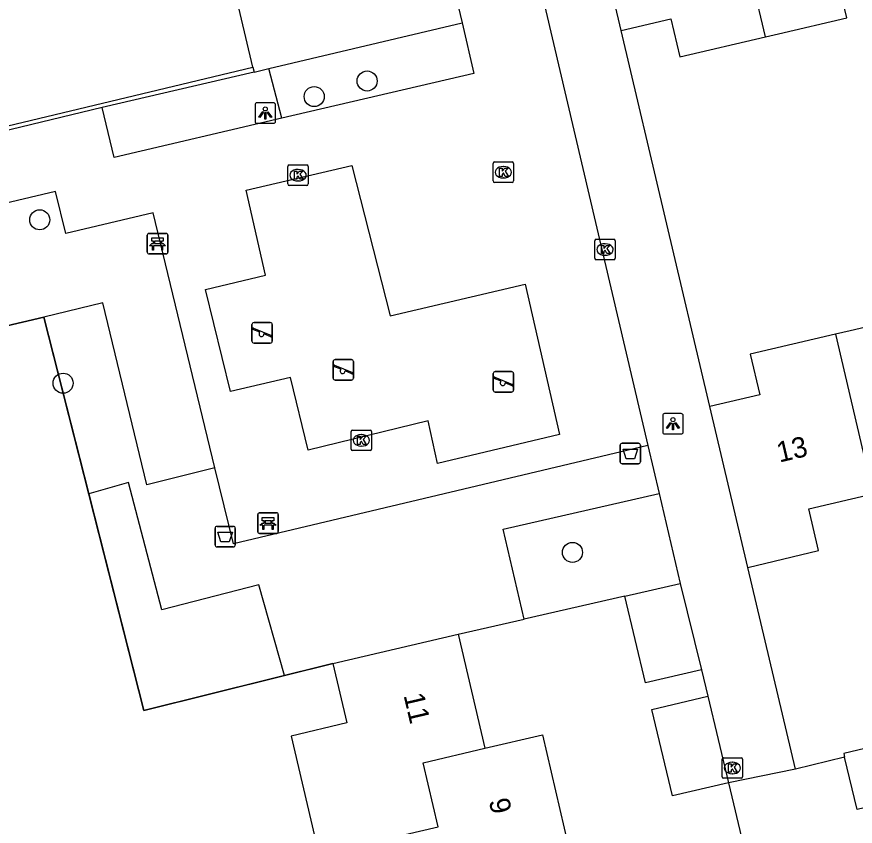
# Model space of a CAD drawing. Extents: x 158038 to 159242, y 380133 to 381214.
# Drawn here: x 159093.5 to 159134.39, y 380586.11 to 380625.6 of the extents above; entities that cross this region are included whole.
import ezdxf

# ---------------------------------------------------------------- set-up
doc = ezdxf.new("R2010")
doc.units = 0
for name, color, linetype in [('IMGEO_Afvalbak', 7, 'Continuous'), ('IMGEO_Bank', 7, 'Continuous'), ('IMGEO_Boom', 7, 'Continuous'), ('IMGEO_Groenvoorziening', 7, 'Continuous'), ('IMGEO_Hek', 7, 'Continuous'), ('IMGEO_Kolk', 7, 'Continuous'), ('IMGEO_Lichtpunt', 7, 'Continuous'), ('IMGEO_Muur', 7, 'Continuous'), ('IMGEO_Pand', 7, 'Continuous'), ('IMGEO_Pand_nummerreeks', 7, 'Continuous'), ('IMGEO_Speelvoorziening', 7, 'Continuous'), ('IMGEO_Voetpad_open', 7, 'Continuous')]:
    doc.layers.add(name, color=color, linetype=linetype)

msp = doc.modelspace()

# ---------------------------------------------------------------- linework, layer by layer
at = {"layer": 'IMGEO_Afvalbak'}
for p, q in [((159122.921, 380603.894), (159122.921, 380604.694)), ((159122.921, 380604.694), (159122.921, 380603.894)), ((159123.021, 380604.794), (159123.811, 380604.794)), ((159123.811, 380604.794), (159123.021, 380604.794)), ((159123.911, 380604.694), (159123.911, 380603.894)), ((159123.911, 380603.894), (159123.911, 380604.694)), ((159123.811, 380603.794), (159123.021, 380603.794)), ((159123.021, 380603.794), (159123.811, 380603.794)), ((159103.169, 380599.839), (159103.169, 380600.639)), ((159103.169, 380600.639), (159103.169, 380599.839)), ((159103.269, 380600.739), (159104.059, 380600.739)), ((159104.059, 380600.739), (159103.269, 380600.739)), ((159104.159, 380600.639), (159104.159, 380599.839)), ((159104.159, 380599.839), (159104.159, 380600.639)), ((159104.059, 380599.739), (159103.269, 380599.739)), ((159103.269, 380599.739), (159104.059, 380599.739))]:
    msp.add_line(p, q, dxfattribs=at)
for points in [[(159123.064, 380604.508), (159123.768, 380604.508), (159123.619, 380604.038), (159123.213, 380604.038), (159123.064, 380604.508)], [(159103.312, 380600.453), (159104.016, 380600.453), (159103.867, 380599.983), (159103.461, 380599.983), (159103.312, 380600.453)]]:
    msp.add_lwpolyline(points, dxfattribs=at)
for centre, start, end in [((159123.021, 380604.694), 90, 180), ((159123.021, 380604.694), 90, 180), ((159123.811, 380604.694), 0, 90), ((159123.811, 380604.694), 360, 90), ((159123.021, 380603.894), 180, 270), ((159123.021, 380603.894), 180, 270), ((159123.811, 380603.894), 270, 0), ((159123.811, 380603.894), 270, 0), ((159103.269, 380600.639), 90, 180), ((159103.269, 380600.639), 90, 180), ((159104.059, 380600.639), 0, 90), ((159104.059, 380600.639), 360, 90), ((159103.269, 380599.839), 180, 270), ((159103.269, 380599.839), 180, 270), ((159104.059, 380599.839), 270, 0), ((159104.059, 380599.839), 270, 0)]:
    msp.add_arc(centre, 0.1, start, end, dxfattribs=at)
at = {"layer": 'IMGEO_Bank'}
for p, q in [((159099.868, 380614.112), (159099.868, 380614.953)), ((159099.868, 380614.953), (159099.868, 380614.112)), ((159099.943, 380615.037), (159100.784, 380615.037)), ((159100.784, 380615.037), (159099.943, 380615.037)), ((159100.868, 380614.962), (159100.868, 380614.121)), ((159100.868, 380614.121), (159100.868, 380614.962)), ((159100.565, 380614.435), (159100.172, 380614.435)), ((159100.177, 380614.543), (159100.177, 380614.649)), ((159100.221, 380614.649), (159100.221, 380614.543)), ((159100.509, 380614.655), (159100.227, 380614.655)), ((159100.227, 380614.537), (159100.509, 380614.537)), ((159100.515, 380614.543), (159100.515, 380614.649)), ((159100.559, 380614.649), (159100.559, 380614.543)), ((159100.793, 380614.037), (159099.952, 380614.037)), ((159099.952, 380614.037), (159100.793, 380614.037)), ((159105.254, 380600.475), (159105.254, 380601.316)), ((159105.254, 380601.316), (159105.254, 380600.475)), ((159105.329, 380601.4), (159106.17, 380601.4)), ((159106.17, 380601.4), (159105.329, 380601.4)), ((159106.254, 380601.325), (159106.254, 380600.484)), ((159106.254, 380600.484), (159106.254, 380601.325)), ((159105.563, 380600.906), (159105.563, 380601.012)), ((159105.607, 380601.012), (159105.607, 380600.906)), ((159105.895, 380601.018), (159105.613, 380601.018)), ((159105.613, 380600.9), (159105.895, 380600.9)), ((159105.901, 380600.906), (159105.901, 380601.012)), ((159105.945, 380601.012), (159105.945, 380600.906)), ((159105.951, 380600.798), (159105.558, 380600.798)), ((159106.179, 380600.4), (159105.338, 380600.4)), ((159105.338, 380600.4), (159106.179, 380600.4))]:
    msp.add_line(p, q, dxfattribs=at)
for points in [[(159100.171, 380614.655), (159100.085, 380614.655), (159100.085, 380614.816), (159100.648, 380614.816), (159100.648, 380614.655), (159100.565, 380614.655)], [(159100.115, 380614.435), (159099.973, 380614.435), (159100.085, 380614.537), (159100.171, 380614.537)], [(159100.165, 380614.428), (159100.165, 380614.221), (159100.122, 380614.221), (159100.122, 380614.428)], [(159100.565, 380614.537), (159100.648, 380614.537), (159100.76, 380614.435), (159100.621, 380614.435)], [(159100.615, 380614.428), (159100.615, 380614.221), (159100.571, 380614.221), (159100.571, 380614.428)], [(159105.501, 380600.798), (159105.359, 380600.798), (159105.471, 380600.9), (159105.557, 380600.9)], [(159105.557, 380601.018), (159105.471, 380601.018), (159105.471, 380601.179), (159106.034, 380601.179), (159106.034, 380601.018), (159105.951, 380601.018)], [(159105.951, 380600.9), (159106.034, 380600.9), (159106.146, 380600.798), (159106.007, 380600.798)], [(159105.551, 380600.791), (159105.551, 380600.584), (159105.508, 380600.584), (159105.508, 380600.791)], [(159106.001, 380600.791), (159106.001, 380600.584), (159105.957, 380600.584), (159105.957, 380600.791)]]:
    msp.add_lwpolyline(points, dxfattribs=at)
for centre, radius, start, end in [((159099.946, 380614.959), 0.0779, 92.4484, 184.2845), ((159099.946, 380614.959), 0.0779, 92.4484, 184.2845), ((159100.79, 380614.959), 0.0779, 2.4484, 94.2845), ((159100.79, 380614.959), 0.0779, 2.4484, 94.2845), ((159100.115, 380614.428), 0.00671, 2.8957, 87.1043), ((159100.172, 380614.428), 0.00671, 92.8957, 177.1043), ((159100.17, 380614.648), 0.00671, 2.8957, 87.1043), ((159100.17, 380614.544), 0.00671, 272.8957, 357.1043), ((159100.227, 380614.648), 0.00671, 92.8957, 177.1043), ((159100.227, 380614.544), 0.00671, 182.8957, 267.1043), ((159100.509, 380614.648), 0.00671, 2.8957, 87.1043), ((159100.509, 380614.544), 0.00671, 272.8957, 357.1043), ((159100.566, 380614.648), 0.00671, 92.8957, 177.1043), ((159100.566, 380614.544), 0.00671, 182.8957, 267.1043), ((159100.564, 380614.428), 0.00671, 2.8957, 87.1043), ((159100.621, 380614.428), 0.00671, 92.8957, 177.1043), ((159099.946, 380614.115), 0.0779, 182.4484, 274.2845), ((159099.946, 380614.115), 0.0779, 182.4484, 274.2845), ((159100.79, 380614.115), 0.0779, 272.4484, 4.2845), ((159100.79, 380614.115), 0.0779, 272.4484, 4.2845), ((159105.332, 380601.322), 0.0779, 92.4484, 184.2845), ((159105.332, 380601.322), 0.0779, 92.4484, 184.2845), ((159106.176, 380601.322), 0.0779, 2.4484, 94.2845), ((159106.176, 380601.322), 0.0779, 2.4484, 94.2845), ((159105.556, 380601.011), 0.00671, 2.8957, 87.1043), ((159105.556, 380600.907), 0.00671, 272.8957, 357.1043), ((159105.613, 380601.011), 0.00671, 92.8957, 177.1043), ((159105.613, 380600.907), 0.00671, 182.8957, 267.1043), ((159105.895, 380601.011), 0.00671, 2.8957, 87.1043), ((159105.895, 380600.907), 0.00671, 272.8957, 357.1043), ((159105.952, 380601.011), 0.00671, 92.8957, 177.1043), ((159105.952, 380600.907), 0.00671, 182.8957, 267.1043), ((159105.332, 380600.478), 0.0779, 182.4484, 274.2845), ((159105.332, 380600.478), 0.0779, 182.4484, 274.2845), ((159105.501, 380600.791), 0.00671, 2.8957, 87.1043), ((159105.558, 380600.791), 0.00671, 92.8957, 177.1043), ((159105.95, 380600.791), 0.00671, 2.8957, 87.1043), ((159106.007, 380600.791), 0.00671, 92.8957, 177.1043), ((159106.176, 380600.478), 0.0779, 272.4484, 4.2845), ((159106.176, 380600.478), 0.0779, 272.4484, 4.2845)]:
    msp.add_arc(centre, radius, start, end, dxfattribs=at)
at = {"layer": 'IMGEO_Boom'}
for centre in [(159110.585, 380622.469), (159108.005, 380621.709), (159094.621, 380615.699), (159095.761, 380607.726), (159120.598, 380599.472)]:
    msp.add_circle(centre, 0.489, dxfattribs=at)
at = {"layer": 'IMGEO_Groenvoorziening'}
for points in [[(159106.422, 380620.651), (159105.788, 380623.077)], [(159103.168, 380603.592), (159099.839, 380602.771), (159097.701, 380611.648), (159094.816, 380610.951)], [(159085.925, 380608.865), (159094.816, 380610.951)], [(159094.816, 380610.951), (159097.013, 380602.328)], [(159106.563, 380593.464), (159105.312, 380597.896), (159100.576, 380596.671), (159098.955, 380602.885), (159097.013, 380602.328)], [(159097.013, 380602.328), (159099.704, 380591.762), (159106.563, 380593.464)], [(159118.25, 380596.217), (159117.226, 380600.599), (159124.829, 380602.343)], [(159123.152, 380597.335), (159118.25, 380596.217)], [(159115.027, 380595.482), (159118.25, 380596.217)], [(159106.563, 380593.464), (159108.92, 380594.049)]]:
    msp.add_lwpolyline(points, dxfattribs=at)
at = {"layer": 'IMGEO_Hek'}
for points in [[(159127.302, 380606.581), (159122.968, 380624.937)], [(159108.92, 380594.049), (159099.704, 380591.762), (159094.816, 380610.951), (159085.925, 380608.865)], [(159133.872, 380589.482), (159131.476, 380588.893), (159129.154, 380598.73)]]:
    msp.add_lwpolyline(points, dxfattribs=at)
at = {"layer": 'IMGEO_Kolk'}
for p, q in [((159116.728, 380617.592), (159116.728, 380618.444)), ((159116.803, 380618.518), (159117.655, 380618.518)), ((159117.729, 380618.444), (159117.729, 380617.592)), ((159106.718, 380617.447), (159106.718, 380618.299)), ((159106.793, 380618.373), (159107.645, 380618.373)), ((159107.206, 380618.153), (159107.231, 380618.153)), ((159107.719, 380618.299), (159107.719, 380617.447)), ((159117.216, 380618.298), (159117.241, 380618.298)), ((159117.239, 380617.738), (159117.214, 380617.738)), ((159107.645, 380617.373), (159106.793, 380617.373)), ((159107.229, 380617.593), (159107.204, 380617.593)), ((159117.655, 380617.518), (159116.803, 380617.518)), ((159121.687, 380613.821), (159121.687, 380614.673)), ((159121.762, 380614.747), (159122.614, 380614.747)), ((159122.175, 380614.527), (159122.2, 380614.527)), ((159122.688, 380614.673), (159122.688, 380613.821)), ((159122.198, 380613.967), (159122.173, 380613.967)), ((159122.614, 380613.747), (159121.762, 380613.747)), ((159109.802, 380604.511), (159109.802, 380605.363)), ((159109.877, 380605.437), (159110.729, 380605.437)), ((159110.803, 380605.363), (159110.803, 380604.511)), ((159110.29, 380605.217), (159110.315, 380605.217)), ((159110.313, 380604.657), (159110.288, 380604.657)), ((159110.729, 380604.437), (159109.877, 380604.437)), ((159127.968, 380589.449), (159128.82, 380589.449)), ((159127.893, 380588.523), (159127.893, 380589.375)), ((159128.381, 380589.229), (159128.406, 380589.229)), ((159128.894, 380589.375), (159128.894, 380588.523)), ((159128.404, 380588.669), (159128.379, 380588.669)), ((159128.82, 380588.449), (159127.968, 380588.449))]:
    msp.add_line(p, q, dxfattribs=at)
for points in [[(159116.728, 380617.592), (159116.728, 380618.444)], [(159116.803, 380618.518), (159117.655, 380618.518)], [(159117.729, 380618.444), (159117.729, 380617.592)], [(159106.718, 380617.447), (159106.718, 380618.299)], [(159106.793, 380618.373), (159107.645, 380618.373)], [(159107.039, 380618.073), (159107.162, 380618.073), (159107.162, 380617.922), (159107.292, 380618.073), (159107.456, 380618.073), (159107.31, 380617.922), (159107.463, 380617.673), (159107.311, 380617.673), (159107.226, 380617.837), (159107.162, 380617.77), (159107.162, 380617.673), (159107.039, 380617.673), (159107.039, 380618.073)], [(159107.719, 380618.299), (159107.719, 380617.447)], [(159117.049, 380618.218), (159117.172, 380618.218), (159117.172, 380618.067), (159117.302, 380618.218), (159117.466, 380618.218), (159117.32, 380618.067), (159117.473, 380617.818), (159117.321, 380617.818), (159117.236, 380617.982), (159117.172, 380617.915), (159117.172, 380617.818), (159117.049, 380617.818), (159117.049, 380618.218)], [(159107.645, 380617.373), (159106.793, 380617.373)], [(159117.655, 380617.518), (159116.803, 380617.518)], [(159121.687, 380613.821), (159121.687, 380614.673)], [(159121.762, 380614.747), (159122.614, 380614.747)], [(159122.008, 380614.447), (159122.131, 380614.447), (159122.131, 380614.296), (159122.261, 380614.447), (159122.425, 380614.447), (159122.279, 380614.296), (159122.432, 380614.047), (159122.28, 380614.047), (159122.195, 380614.211), (159122.131, 380614.144), (159122.131, 380614.047), (159122.008, 380614.047), (159122.008, 380614.447)], [(159122.688, 380614.673), (159122.688, 380613.821)], [(159122.614, 380613.747), (159121.762, 380613.747)], [(159109.802, 380604.511), (159109.802, 380605.363)], [(159109.877, 380605.437), (159110.729, 380605.437)], [(159110.803, 380605.363), (159110.803, 380604.511)], [(159110.123, 380605.137), (159110.246, 380605.137), (159110.246, 380604.986), (159110.376, 380605.137), (159110.54, 380605.137), (159110.394, 380604.986), (159110.547, 380604.737), (159110.395, 380604.737), (159110.31, 380604.901), (159110.246, 380604.834), (159110.246, 380604.737), (159110.123, 380604.737), (159110.123, 380605.137)], [(159110.729, 380604.437), (159109.877, 380604.437)], [(159127.968, 380589.449), (159128.82, 380589.449)], [(159127.893, 380588.523), (159127.893, 380589.375)], [(159128.214, 380589.149), (159128.337, 380589.149), (159128.337, 380588.998), (159128.467, 380589.149), (159128.631, 380589.149), (159128.485, 380588.998), (159128.638, 380588.749), (159128.486, 380588.749), (159128.401, 380588.913), (159128.337, 380588.846), (159128.337, 380588.749), (159128.214, 380588.749), (159128.214, 380589.149)], [(159128.894, 380589.375), (159128.894, 380588.523)], [(159128.82, 380588.449), (159127.968, 380588.449)]]:
    msp.add_lwpolyline(points, dxfattribs=at)
for centre, start, end in [((159116.805, 380618.442), 91.552, 178.448), ((159116.805, 380618.442), 91.552, 178.448), ((159117.653, 380618.442), 1.552, 88.448), ((159117.653, 380618.442), 1.552, 88.448), ((159106.795, 380618.297), 91.552, 178.448), ((159106.795, 380618.297), 91.552, 178.448), ((159107.643, 380618.297), 1.552, 88.448), ((159107.643, 380618.297), 1.552, 88.448), ((159106.795, 380617.449), 181.552, 268.448), ((159106.795, 380617.449), 181.552, 268.448), ((159107.643, 380617.449), 271.552, 358.448), ((159107.643, 380617.449), 271.552, 358.448), ((159116.805, 380617.594), 181.552, 268.448), ((159116.805, 380617.594), 181.552, 268.448), ((159117.653, 380617.594), 271.552, 358.448), ((159117.653, 380617.594), 271.552, 358.448), ((159121.764, 380614.671), 91.552, 178.448), ((159121.764, 380614.671), 91.552, 178.448), ((159122.612, 380614.671), 1.552, 88.448), ((159122.612, 380614.671), 1.552, 88.448), ((159121.764, 380613.823), 181.552, 268.448), ((159121.764, 380613.823), 181.552, 268.448), ((159122.612, 380613.823), 271.552, 358.448), ((159122.612, 380613.823), 271.552, 358.448), ((159109.879, 380605.361), 91.552, 178.448), ((159109.879, 380605.361), 91.552, 178.448), ((159110.727, 380605.361), 1.552, 88.448), ((159110.727, 380605.361), 1.552, 88.448), ((159109.879, 380604.513), 181.552, 268.448), ((159109.879, 380604.513), 181.552, 268.448), ((159110.727, 380604.513), 271.552, 358.448), ((159110.727, 380604.513), 271.552, 358.448), ((159127.97, 380589.373), 91.552, 178.448), ((159127.97, 380589.373), 91.552, 178.448), ((159128.818, 380589.373), 1.552, 88.448), ((159128.818, 380589.373), 1.552, 88.448), ((159127.97, 380588.525), 181.552, 268.448), ((159127.97, 380588.525), 181.552, 268.448), ((159128.818, 380588.525), 271.552, 358.448), ((159128.818, 380588.525), 271.552, 358.448)]:
    msp.add_arc(centre, 0.0765, start, end, dxfattribs=at)
for centre, major_axis, ratio, start_param, end_param in [((159107.205, 380617.873), (-0.387, 0.002), 0.722429, 4.712389, 7.853982), ((159107.23, 380617.873), (-0.39, 0.002), 0.717154, 1.570796, 4.712389), ((159117.215, 380618.018), (-0.387, 0.002), 0.722429, 4.712389, 7.853982), ((159117.24, 380618.018), (-0.39, 0.002), 0.717154, 1.570796, 4.712389), ((159122.174, 380614.247), (-0.387, 0.002), 0.722429, 4.712389, 7.853982), ((159122.199, 380614.247), (-0.39, 0.002), 0.717154, 1.570796, 4.712389), ((159110.289, 380604.937), (-0.387, 0.002), 0.722429, 4.712389, 7.853982), ((159110.314, 380604.937), (-0.39, 0.002), 0.717154, 1.570796, 4.712389), ((159128.38, 380588.949), (-0.387, 0.002), 0.722429, 4.712389, 7.853982), ((159128.405, 380588.949), (-0.39, 0.002), 0.717154, 1.570796, 4.712389)]:
    msp.add_ellipse(centre, major_axis=major_axis, ratio=ratio, start_param=start_param, end_param=end_param, dxfattribs=at)
at = {"layer": 'IMGEO_Lichtpunt'}
for p, q in [((159105.122, 380621.31), (159105.122, 380620.503)), ((159105.122, 380621.31), (159105.122, 380620.503)), ((159106.024, 380621.405), (159105.216, 380621.405)), ((159106.024, 380621.405), (159105.216, 380621.405)), ((159106.118, 380620.503), (159106.118, 380621.31)), ((159106.118, 380620.503), (159106.118, 380621.31)), ((159105.216, 380620.409), (159106.024, 380620.409)), ((159105.216, 380620.409), (159106.024, 380620.409)), ((159125.902, 380606.244), (159125.094, 380606.244)), ((159125.902, 380606.244), (159125.094, 380606.244)), ((159125, 380606.149), (159125, 380605.342)), ((159125, 380606.149), (159125, 380605.342)), ((159125.996, 380605.342), (159125.996, 380606.149)), ((159125.996, 380605.342), (159125.996, 380606.149)), ((159125.094, 380605.248), (159125.902, 380605.248)), ((159125.094, 380605.248), (159125.902, 380605.248))]:
    msp.add_line(p, q, dxfattribs=at)
for points in [[(159105.496, 380620.974), (159105.535, 380620.946), (159105.347, 380620.684), (159105.309, 380620.711), (159105.496, 380620.974)], [(159105.598, 380620.926), (159105.645, 380620.926), (159105.645, 380620.604), (159105.598, 380620.604), (159105.598, 380620.926)], [(159105.708, 380620.946), (159105.746, 380620.973), (159105.933, 380620.711), (159105.894, 380620.683), (159105.708, 380620.946)], [(159125.374, 380605.813), (159125.413, 380605.785), (159125.225, 380605.523), (159125.187, 380605.55), (159125.374, 380605.813)], [(159125.476, 380605.765), (159125.523, 380605.765), (159125.523, 380605.443), (159125.476, 380605.443), (159125.476, 380605.765)], [(159125.586, 380605.785), (159125.624, 380605.812), (159125.811, 380605.55), (159125.772, 380605.522), (159125.586, 380605.785)]]:
    msp.add_lwpolyline(points, dxfattribs=at)
for centre in [(159105.621, 380621.108), (159125.499, 380605.947)]:
    msp.add_circle(centre, 0.0994, dxfattribs=at)
for centre, start, end in [((159105.216, 380621.31), 90, 180), ((159105.216, 380621.31), 90, 180), ((159106.024, 380621.31), 0, 90), ((159106.024, 380621.31), 0, 90), ((159105.216, 380620.503), 180, 270), ((159105.216, 380620.503), 180, 270), ((159106.024, 380620.503), 270, 0), ((159106.024, 380620.503), 270, 360), ((159125.094, 380606.149), 90, 180), ((159125.094, 380606.149), 90, 180), ((159125.902, 380606.149), 0, 90), ((159125.902, 380606.149), 0, 90), ((159125.094, 380605.342), 180, 270), ((159125.094, 380605.342), 180, 270), ((159125.902, 380605.342), 270, 0), ((159125.902, 380605.342), 270, 360)]:
    msp.add_arc(centre, 0.0946, start, end, dxfattribs=at)
at = {"layer": 'IMGEO_Muur'}
for points in [[(159083.75, 380618.055), (159105.02, 380623.141)], [(159105.075, 380622.908), (159097.662, 380621.172)], [(159097.662, 380621.172), (159083.803, 380617.821)]]:
    msp.add_lwpolyline(points, dxfattribs=at)
at = {"layer": 'IMGEO_Pand'}
for points in [[(159122.968, 380624.937), (159121.798, 380629.914), (159121.122, 380632.786), (159121.196, 380632.805)], [(159130.009, 380624.624), (159128.215, 380632.252)], [(159105.02, 380623.141), (159103.773, 380628.393)], [(159114.549, 380628.109), (159115.213, 380625.315)], [(159130.009, 380624.624), (159130.648, 380624.774), (159133.973, 380625.553), (159133.512, 380627.516), (159135.888, 380628.073)], [(159122.968, 380624.937), (159125.395, 380625.507), (159125.832, 380623.645), (159130.009, 380624.624)], [(159105.788, 380623.077), (159115.213, 380625.315)], [(159105.02, 380623.141), (159105.075, 380622.908)], [(159105.075, 380622.908), (159105.788, 380623.077)], [(159140.246, 380609.573), (159137.884, 380609.019), (159137.408, 380611.046), (159134.138, 380610.279), (159133.429, 380610.113)], [(159133.429, 380610.113), (159129.27, 380609.138), (159129.735, 380607.155), (159127.302, 380606.581)], [(159133.429, 380610.113), (159135.247, 380602.334)], [(159129.154, 380598.73), (159127.302, 380606.581)], [(159129.154, 380598.73), (159132.592, 380599.57), (159132.117, 380601.6), (159135.247, 380602.334)], [(159123.152, 380597.335), (159125.853, 380597.961)], [(159125.853, 380597.961), (159126.896, 380593.747)], [(159126.896, 380593.747), (159124.158, 380593.111), (159123.152, 380597.335)], [(159108.92, 380594.049), (159115.027, 380595.482)], [(159115.027, 380595.482), (159116.334, 380589.912)], [(159108.92, 380594.049), (159109.601, 380591.147), (159106.876, 380590.511), (159108.013, 380585.642), (159108.227, 380584.724), (159111.04, 380585.381)], [(159128.204, 380588.223), (159125.474, 380587.586), (159124.468, 380591.81), (159127.206, 380592.449)], [(159127.206, 380592.449), (159128.204, 380588.223)], [(159138, 380590.646), (159133.832, 380589.651), (159133.872, 380589.482)], [(159116.334, 380589.912), (159119.132, 380590.565), (159120.407, 380585.103)], [(159111.04, 380585.381), (159114.051, 380586.084), (159113.322, 380589.21), (159116.334, 380589.912)], [(159138.65, 380587.923), (159134.476, 380586.926), (159133.872, 380589.482)]]:
    msp.add_lwpolyline(points, dxfattribs=at)
at = {"layer": 'IMGEO_Speelvoorziening'}
for p, q in [((159105.072, 380610.683), (159105.862, 380610.683)), ((159105.862, 380610.683), (159105.072, 380610.683)), ((159104.972, 380609.783), (159104.972, 380610.583)), ((159104.972, 380610.583), (159104.972, 380609.783)), ((159105.355, 380610.211), (159105.016, 380610.348)), ((159105.041, 380610.408), (159105.917, 380610.055)), ((159105.962, 380610.583), (159105.962, 380609.783)), ((159105.962, 380609.783), (159105.962, 380610.583)), ((159105.893, 380609.995), (159105.553, 380610.132)), ((159105.862, 380609.683), (159105.072, 380609.683)), ((159105.072, 380609.683), (159105.862, 380609.683)), ((159108.927, 380607.977), (159108.927, 380608.777)), ((159108.927, 380608.777), (159108.927, 380607.977)), ((159109.027, 380608.877), (159109.817, 380608.877)), ((159109.817, 380608.877), (159109.027, 380608.877)), ((159109.917, 380608.777), (159109.917, 380607.977)), ((159109.917, 380607.977), (159109.917, 380608.777)), ((159109.31, 380608.405), (159108.971, 380608.542)), ((159108.996, 380608.602), (159109.872, 380608.249)), ((159109.848, 380608.189), (159109.508, 380608.326)), ((159116.837, 380608.291), (159117.627, 380608.291)), ((159117.627, 380608.291), (159116.837, 380608.291)), ((159109.817, 380607.877), (159109.027, 380607.877)), ((159109.027, 380607.877), (159109.817, 380607.877)), ((159116.737, 380607.391), (159116.737, 380608.191)), ((159116.737, 380608.191), (159116.737, 380607.391)), ((159117.12, 380607.819), (159116.781, 380607.956)), ((159116.806, 380608.016), (159117.682, 380607.663)), ((159117.727, 380608.191), (159117.727, 380607.391)), ((159117.727, 380607.391), (159117.727, 380608.191)), ((159117.658, 380607.603), (159117.318, 380607.74)), ((159117.627, 380607.291), (159116.837, 380607.291)), ((159116.837, 380607.291), (159117.627, 380607.291))]:
    msp.add_line(p, q, dxfattribs=at)
for centre, radius, start, end in [((159105.072, 380610.583), 0.1, 90, 180), ((159105.072, 380610.583), 0.1, 90, 180), ((159105.862, 380610.583), 0.1, 0, 90), ((159105.862, 380610.583), 0.1, 360, 90), ((159105.029, 380610.378), 0.0327, 68.078, 248.078), ((159105.434, 380610.121), 0.12, 130.9928, 5.1632), ((159105.905, 380610.025), 0.0327, 248.078, 68.078), ((159105.072, 380609.783), 0.1, 180, 270), ((159105.072, 380609.783), 0.1, 180, 270), ((159105.862, 380609.783), 0.1, 270, 0), ((159105.862, 380609.783), 0.1, 270, 0), ((159109.027, 380608.777), 0.1, 90, 180), ((159109.027, 380608.777), 0.1, 90, 180), ((159109.817, 380608.777), 0.1, 0, 90), ((159109.817, 380608.777), 0.1, 360, 90), ((159108.984, 380608.572), 0.0327, 68.078, 248.078), ((159109.389, 380608.315), 0.12, 130.9928, 5.1632), ((159109.86, 380608.219), 0.0327, 248.078, 68.078), ((159116.837, 380608.191), 0.1, 90, 180), ((159116.837, 380608.191), 0.1, 90, 180), ((159117.627, 380608.191), 0.1, 0, 90), ((159117.627, 380608.191), 0.1, 360, 90), ((159109.027, 380607.977), 0.1, 180, 270), ((159109.027, 380607.977), 0.1, 180, 270), ((159109.817, 380607.977), 0.1, 270, 0), ((159109.817, 380607.977), 0.1, 270, 0), ((159116.794, 380607.986), 0.0327, 68.078, 248.078), ((159117.199, 380607.729), 0.12, 130.9928, 5.1632), ((159117.67, 380607.633), 0.0327, 248.078, 68.078), ((159116.837, 380607.391), 0.1, 180, 270), ((159116.837, 380607.391), 0.1, 180, 270), ((159117.627, 380607.391), 0.1, 270, 0), ((159117.627, 380607.391), 0.1, 270, 0)]:
    msp.add_arc(centre, radius, start, end, dxfattribs=at)
at = {"layer": 'IMGEO_Voetpad_open'}
for points in [[(159118.546, 380629.104), (159124.281, 380604.688)], [(159115.213, 380625.315), (159115.792, 380622.842), (159106.422, 380620.651)], [(159127.302, 380606.581), (159122.968, 380624.937)], [(159106.422, 380620.651), (159098.244, 380618.738), (159097.662, 380621.172)], [(159105.636, 380613.002), (159104.689, 380617.136), (159109.837, 380618.35), (159111.71, 380611.006), (159118.293, 380612.56), (159119.962, 380605.218), (159114.015, 380603.815), (159113.566, 380605.893), (159107.71, 380604.461), (159106.855, 380608.008), (159103.922, 380607.319), (159102.701, 380612.292), (159105.636, 380613.002)], [(159103.168, 380603.592), (159100.154, 380616.038), (159095.903, 380615.032), (159095.395, 380617.071), (159084.527, 380614.502)], [(159124.281, 380604.688), (159104.066, 380599.885), (159103.168, 380603.592)], [(159124.281, 380604.688), (159124.829, 380602.343)], [(159124.829, 380602.343), (159125.853, 380597.961)], [(159131.476, 380588.893), (159129.154, 380598.73)], [(159126.896, 380593.747), (159127.206, 380592.449)], [(159133.872, 380589.482), (159131.476, 380588.893)], [(159131.476, 380588.893), (159128.204, 380588.223)], [(159128.204, 380588.223), (159132.73, 380569.22)]]:
    msp.add_lwpolyline(points, dxfattribs=at)

# ---------------------------------------------------------------- texts
at = {"layer": 'IMGEO_Pand_nummerreeks'}
for s, rotation, p in [('13', 13.1407, (159130.687, 380603.85)), ('11', 283.1403, (159112.36, 380592.498)), ('9', 283.1393, (159116.513, 380587.357))]:
    msp.add_text(s, height=1, rotation=rotation, dxfattribs=at).set_placement(p)

doc.saveas('drawing.dxf')
